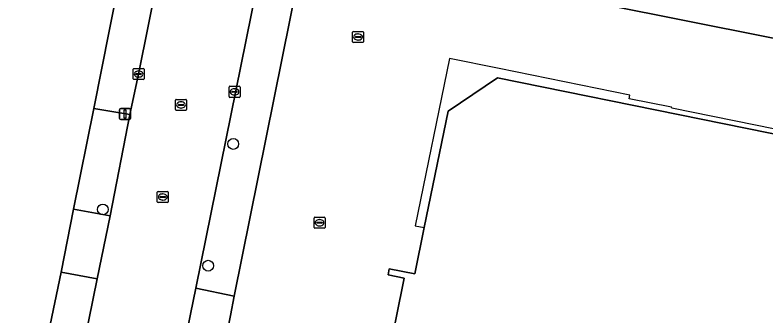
# Model space of a CAD drawing. Extents: x 157692 to 159674, y 381452 to 383291.
# Drawn here: x 158477.1 to 158545.3, y 381955.5 to 381982.8 of the extents above; entities that cross this region are included whole.
import ezdxf

# ---------------------------------------------------------------- set-up
doc = ezdxf.new("R2010")
doc.units = 0
for name, color, linetype in [('IMGEO_Boom', 7, 'Continuous'), ('IMGEO_Erf', 7, 'Continuous'), ('IMGEO_Kolk', 7, 'Continuous'), ('IMGEO_Lichtmast', 7, 'Continuous'), ('IMGEO_Pand', 7, 'Continuous'), ('IMGEO_Pand_overbouw', 7, 'Continuous'), ('IMGEO_Rijbaan_lokaal_gesloten', 7, 'Continuous'), ('IMGEO_Rijbaan_lokaal_open', 7, 'Continuous'), ('IMGEO_Rioolput', 7, 'Continuous'), ('IMGEO_Voetpad_open', 7, 'Continuous')]:
    doc.layers.add(name, color=color, linetype=linetype)

msp = doc.modelspace()

# ---------------------------------------------------------------- linework, layer by layer
at = {"layer": 'IMGEO_Boom'}
for centre in [(158496.891, 381971.076), (158485.053, 381965.135), (158494.615, 381960.03)]:
    msp.add_circle(centre, 0.489, dxfattribs=at)
at = {"layer": 'IMGEO_Erf'}
for points in [[(158485.652, 381981.459), (158487.735, 381991.845), (158489.371, 382000), (158495.378, 382029.949), (158499.017, 382049.934), (158501.383, 382067.106), (158500.725, 382075.173), (158499.566, 382077.692), (158493.651, 382088.455)], [(158512.544, 382028.902), (158511.487, 382029.103), (158496.983, 381957.259), (158496.631, 381955.517), (158495.471, 381949.664), (158495.027, 381947.537), (158491.342, 381929.868), (158491.219, 381929.278), (158492.177, 381929.035), (158492.488, 381928.764), (158494.804, 381926.956), (158495.221, 381926.868), (158496.07, 381930.877), (158496.196, 381931.498), (158503.605, 381929.886), (158502.458, 381924.328), (158501.376, 381918.907), (158499.595, 381910.326)], [(158633.149, 381962.709), (158632.151, 381962.924), (158589.775, 381971.664), (158553.046, 381979.24), (158515.538, 381986.757), (158515.269, 381985.459), (158513.218, 381985.883), (158511.57, 381986.217), (158509.677, 381986.614), (158509.827, 381987.329), (158509.408, 381987.417), (158515.877, 382018.987), (158516.515, 382022.182)], [(158477.078, 381939.446), (158481.258, 381959.438), (158482.402, 381965.173), (158484.222, 381974.295), (158485.652, 381981.459)], [(158510.249, 381948.266), (158512.421, 381958.9), (158510.945, 381959.2), (158511.057, 381959.748), (158513.377, 381959.289), (158514.237, 381963.509), (158516.406, 381974.043), (158520.877, 381977.084), (158631.822, 381954.576)]]:
    msp.add_lwpolyline(points, dxfattribs=at)
at = {"layer": 'IMGEO_Kolk'}
for p, q in [((158507.723, 381980.352), (158507.723, 381981.204)), ((158507.798, 381981.278), (158508.65, 381981.278)), ((158507.982, 381980.772), (158507.982, 381980.784)), ((158508.42, 381980.735), (158508.022, 381980.735)), ((158508.025, 381980.821), (158508.423, 381980.821)), ((158508.211, 381981.058), (158508.236, 381981.058)), ((158508.466, 381980.784), (158508.466, 381980.772)), ((158508.724, 381981.204), (158508.724, 381980.352)), ((158508.65, 381980.278), (158507.798, 381980.278)), ((158508.234, 381980.498), (158508.209, 381980.498)), ((158487.874, 381977.92), (158488.726, 381977.92)), ((158487.799, 381976.994), (158487.799, 381977.846)), ((158488.058, 381977.414), (158488.058, 381977.426)), ((158488.496, 381977.377), (158488.098, 381977.377)), ((158488.101, 381977.463), (158488.499, 381977.463)), ((158488.287, 381977.7), (158488.312, 381977.7)), ((158488.542, 381977.426), (158488.542, 381977.414)), ((158488.8, 381977.846), (158488.8, 381976.994)), ((158488.726, 381976.92), (158487.874, 381976.92)), ((158488.31, 381977.14), (158488.285, 381977.14)), ((158496.508, 381975.377), (158496.508, 381976.229)), ((158496.583, 381976.303), (158497.435, 381976.303)), ((158496.81, 381975.846), (158497.208, 381975.846)), ((158496.996, 381976.083), (158497.021, 381976.083)), ((158497.509, 381976.229), (158497.509, 381975.377)), ((158497.435, 381975.303), (158496.583, 381975.303)), ((158496.767, 381975.797), (158496.767, 381975.809)), ((158497.205, 381975.76), (158496.807, 381975.76)), ((158497.019, 381975.523), (158496.994, 381975.523)), ((158497.251, 381975.809), (158497.251, 381975.797)), ((158504.227, 381963.505), (158504.227, 381964.357)), ((158504.302, 381964.431), (158505.154, 381964.431)), ((158505.228, 381964.357), (158505.228, 381963.505)), ((158504.486, 381963.925), (158504.486, 381963.937)), ((158504.924, 381963.888), (158504.526, 381963.888)), ((158504.529, 381963.974), (158504.927, 381963.974)), ((158504.738, 381963.651), (158504.713, 381963.651)), ((158504.715, 381964.211), (158504.74, 381964.211)), ((158504.97, 381963.937), (158504.97, 381963.925)), ((158505.154, 381963.431), (158504.302, 381963.431))]:
    msp.add_line(p, q, dxfattribs=at)
for points in [[(158507.723, 381980.352), (158507.723, 381981.204)], [(158507.798, 381981.278), (158508.65, 381981.278)], [(158508.724, 381981.204), (158508.724, 381980.352)], [(158508.65, 381980.278), (158507.798, 381980.278)], [(158487.874, 381977.92), (158488.726, 381977.92)], [(158487.799, 381976.994), (158487.799, 381977.846)], [(158488.8, 381977.846), (158488.8, 381976.994)], [(158488.726, 381976.92), (158487.874, 381976.92)], [(158496.508, 381975.377), (158496.508, 381976.229)], [(158496.583, 381976.303), (158497.435, 381976.303)], [(158497.509, 381976.229), (158497.509, 381975.377)], [(158497.435, 381975.303), (158496.583, 381975.303)], [(158504.227, 381963.505), (158504.227, 381964.357)], [(158504.302, 381964.431), (158505.154, 381964.431)], [(158505.228, 381964.357), (158505.228, 381963.505)], [(158505.154, 381963.431), (158504.302, 381963.431)]]:
    msp.add_lwpolyline(points, dxfattribs=at)
for centre, radius, start, end in [((158507.8, 381981.202), 0.0765, 91.55205, 178.44795), ((158507.8, 381981.202), 0.0765, 91.55205, 178.44795), ((158508.022, 381980.781), 0.0403, 85.87752, 175.75265), ((158508.019, 381980.771), 0.0366, 178.93798, 274.71019), ((158508.423, 381980.778), 0.043, 264.86636, 352.45326), ((158508.427, 381980.783), 0.0386, 1.73085, 96.63898), ((158508.648, 381981.202), 0.0765, 1.55205, 88.44795), ((158508.648, 381981.202), 0.0765, 1.55205, 88.44795), ((158507.8, 381980.354), 0.0765, 181.55205, 268.44795), ((158507.8, 381980.354), 0.0765, 181.55205, 268.44795), ((158508.648, 381980.354), 0.0765, 271.55205, 358.44795), ((158508.648, 381980.354), 0.0765, 271.55205, 358.44795), ((158487.876, 381977.844), 0.0765, 91.55205, 178.44795), ((158487.876, 381977.844), 0.0765, 91.55205, 178.44795), ((158488.724, 381977.844), 0.0765, 1.55205, 88.44795), ((158488.724, 381977.844), 0.0765, 1.55205, 88.44795), ((158488.098, 381977.423), 0.0403, 85.87752, 175.75265), ((158488.095, 381977.413), 0.0366, 178.93798, 274.71019), ((158488.499, 381977.42), 0.043, 264.86636, 352.45326), ((158488.503, 381977.425), 0.0386, 1.73085, 96.63898), ((158487.876, 381976.996), 0.0765, 181.55205, 268.44795), ((158487.876, 381976.996), 0.0765, 181.55205, 268.44795), ((158488.724, 381976.996), 0.0765, 271.55205, 358.44795), ((158488.724, 381976.996), 0.0765, 271.55205, 358.44795), ((158496.585, 381976.227), 0.0765, 91.55205, 178.44795), ((158496.585, 381976.227), 0.0765, 91.55205, 178.44795), ((158496.807, 381975.806), 0.0403, 85.87752, 175.75265), ((158497.212, 381975.808), 0.0386, 1.73085, 96.63898), ((158497.433, 381976.227), 0.0765, 1.55205, 88.44795), ((158497.433, 381976.227), 0.0765, 1.55205, 88.44795), ((158496.585, 381975.379), 0.0765, 181.55205, 268.44795), ((158496.585, 381975.379), 0.0765, 181.55205, 268.44795), ((158496.804, 381975.796), 0.0366, 178.93798, 274.71019), ((158497.208, 381975.803), 0.043, 264.86636, 352.45326), ((158497.433, 381975.379), 0.0765, 271.55205, 358.44795), ((158497.433, 381975.379), 0.0765, 271.55205, 358.44795), ((158504.304, 381964.355), 0.0765, 91.55205, 178.44795), ((158504.304, 381964.355), 0.0765, 91.55205, 178.44795), ((158505.152, 381964.355), 0.0765, 1.55205, 88.44795), ((158505.152, 381964.355), 0.0765, 1.55205, 88.44795), ((158504.526, 381963.934), 0.0403, 85.87752, 175.75265), ((158504.523, 381963.924), 0.0366, 178.93798, 274.71019), ((158504.927, 381963.931), 0.043, 264.86636, 352.45326), ((158504.931, 381963.936), 0.0386, 1.73085, 96.63898), ((158504.304, 381963.507), 0.0765, 181.55205, 268.44795), ((158504.304, 381963.507), 0.0765, 181.55205, 268.44795), ((158505.152, 381963.507), 0.0765, 271.55205, 358.44795), ((158505.152, 381963.507), 0.0765, 271.55205, 358.44795)]:
    msp.add_arc(centre, radius, start, end, dxfattribs=at)
for centre, major_axis, ratio, start_param, end_param in [((158508.21, 381980.778), (-0.387, 0.002), 0.722429, 4.712389, 7.853982), ((158508.235, 381980.778), (-0.39, 0.002), 0.717154, 1.570796, 4.712389), ((158488.286, 381977.42), (-0.387, 0.002), 0.722429, 4.712389, 7.853982), ((158488.311, 381977.42), (-0.39, 0.002), 0.717154, 1.570796, 4.712389), ((158496.995, 381975.803), (-0.387, 0.002), 0.722429, 4.712389, 7.853982), ((158497.02, 381975.803), (-0.39, 0.002), 0.717154, 1.570796, 4.712389), ((158504.714, 381963.931), (-0.387, 0.002), 0.722429, 4.712389, 7.853982), ((158504.739, 381963.931), (-0.39, 0.002), 0.717154, 1.570796, 4.712389)]:
    msp.add_ellipse(centre, major_axis=major_axis, ratio=ratio, start_param=start_param, end_param=end_param, dxfattribs=at)
at = {"layer": 'IMGEO_Lichtmast'}
for p, q in [((158486.578, 381973.382), (158486.578, 381974.182)), ((158486.578, 381974.182), (158486.578, 381973.382)), ((158486.678, 381974.282), (158487.468, 381974.282)), ((158487.468, 381974.282), (158486.678, 381974.282)), ((158487.568, 381974.182), (158487.568, 381973.382)), ((158487.568, 381973.382), (158487.568, 381974.182)), ((158487.468, 381973.282), (158486.678, 381973.282)), ((158486.678, 381973.282), (158487.468, 381973.282))]:
    msp.add_line(p, q, dxfattribs=at)
msp.add_lwpolyline([(158486.998, 381974.157), (158487.148, 381974.157), (158487.148, 381973.407), (158486.998, 381973.407), (158486.998, 381974.157)], dxfattribs=at)
for centre, start, end in [((158486.678, 381974.182), 90, 180), ((158486.678, 381974.182), 90, 180), ((158487.468, 381974.182), 0, 90), ((158487.468, 381974.182), 360, 90), ((158486.678, 381973.382), 180, 270), ((158486.678, 381973.382), 180, 270), ((158487.468, 381973.382), 270, 0), ((158487.468, 381973.382), 270, 0)]:
    msp.add_arc(centre, 0.1, start, end, dxfattribs=at)
at = {"layer": 'IMGEO_Pand'}
msp.add_lwpolyline([(158631.822, 381954.576), (158520.877, 381977.084), (158516.406, 381974.043), (158514.237, 381963.509), (158513.377, 381959.289), (158511.057, 381959.748), (158510.945, 381959.2), (158512.421, 381958.9), (158510.249, 381948.266)], dxfattribs=at)
at = {"layer": 'IMGEO_Pand_overbouw'}
msp.add_lwpolyline([(158516.406, 381974.043), (158520.877, 381977.084), (158631.822, 381954.576), (158628.775, 381939.629), (158627.277, 381932.282), (158623.887, 381932.97), (158619.967, 381933.766), (158531.41, 381951.745), (158531.337, 381951.328), (158620.295, 381933.25), (158627.613, 381931.763), (158629.113, 381939.129), (158632.326, 381954.913), (158536.7, 381974.336), (158536.694, 381974.403), (158532.847, 381975.17), (158532.905, 381975.511), (158521.046, 381977.918), (158516.525, 381978.835), (158513.404, 381963.633), (158514.237, 381963.509)], close=True, dxfattribs=at)
at = {"layer": 'IMGEO_Rijbaan_lokaal_gesloten'}
for points in [[(158507.645, 382027.843), (158498.813, 382029.208), (158497.06, 382020.798), (158492.803, 382000), (158492.367, 381997.87), (158491.064, 381991.269), (158488.298, 381977.42), (158487.491, 381973.748), (158485.717, 381964.557), (158484.528, 381958.828), (158482.978, 381951.241), (158480.124, 381937.345), (158479.651, 381935.393)], [(158487.871, 381930.735), (158491.508, 381948.256), (158493.486, 381957.986), (158507.645, 382027.843)]]:
    msp.add_lwpolyline(points, dxfattribs=at)
at = {"layer": 'IMGEO_Rijbaan_lokaal_open'}
msp.add_lwpolyline([(158517.727, 381992.221), (158515.538, 381986.757), (158553.046, 381979.24), (158589.775, 381971.664), (158632.151, 381962.924), (158633.149, 381962.709)], dxfattribs=at)
at = {"layer": 'IMGEO_Rioolput'}
for p, q in [((158491.649, 381974.19), (158491.649, 381975.042)), ((158491.724, 381975.116), (158492.576, 381975.116)), ((158491.908, 381974.61), (158491.908, 381974.622)), ((158492.346, 381974.573), (158491.948, 381974.573)), ((158491.951, 381974.659), (158492.349, 381974.659)), ((158492.137, 381974.896), (158492.162, 381974.896)), ((158492.392, 381974.622), (158492.392, 381974.61)), ((158492.65, 381975.042), (158492.65, 381974.19)), ((158492.576, 381974.116), (158491.724, 381974.116)), ((158492.16, 381974.336), (158492.135, 381974.336)), ((158489.995, 381965.838), (158489.995, 381966.69)), ((158490.07, 381966.764), (158490.922, 381966.764)), ((158490.297, 381966.307), (158490.695, 381966.307)), ((158490.483, 381966.544), (158490.508, 381966.544)), ((158490.996, 381966.69), (158490.996, 381965.838)), ((158490.922, 381965.764), (158490.07, 381965.764)), ((158490.254, 381966.258), (158490.254, 381966.27)), ((158490.692, 381966.221), (158490.294, 381966.221)), ((158490.506, 381965.984), (158490.481, 381965.984)), ((158490.738, 381966.27), (158490.738, 381966.258))]:
    msp.add_line(p, q, dxfattribs=at)
for points in [[(158491.649, 381974.19), (158491.649, 381975.042)], [(158491.724, 381975.116), (158492.576, 381975.116)], [(158492.65, 381975.042), (158492.65, 381974.19)], [(158492.576, 381974.116), (158491.724, 381974.116)], [(158489.995, 381965.838), (158489.995, 381966.69)], [(158490.07, 381966.764), (158490.922, 381966.764)], [(158490.996, 381966.69), (158490.996, 381965.838)], [(158490.922, 381965.764), (158490.07, 381965.764)]]:
    msp.add_lwpolyline(points, dxfattribs=at)
for centre, radius, start, end in [((158491.726, 381975.04), 0.0765, 91.55205, 178.44795), ((158491.726, 381975.04), 0.0765, 91.55205, 178.44795), ((158491.948, 381974.619), 0.0403, 85.87752, 175.75265), ((158491.945, 381974.609), 0.0366, 178.93798, 274.71019), ((158492.349, 381974.616), 0.043, 264.86636, 352.45326), ((158492.353, 381974.621), 0.0386, 1.73085, 96.63898), ((158492.574, 381975.04), 0.0765, 1.55205, 88.44795), ((158492.574, 381975.04), 0.0765, 1.55205, 88.44795), ((158491.726, 381974.192), 0.0765, 181.55205, 268.44795), ((158491.726, 381974.192), 0.0765, 181.55205, 268.44795), ((158492.574, 381974.192), 0.0765, 271.55205, 358.44795), ((158492.574, 381974.192), 0.0765, 271.55205, 358.44795), ((158490.072, 381966.688), 0.0765, 91.55205, 178.44795), ((158490.072, 381966.688), 0.0765, 91.55205, 178.44795), ((158490.294, 381966.267), 0.0403, 85.87752, 175.75265), ((158490.699, 381966.269), 0.0386, 1.73085, 96.63898), ((158490.92, 381966.688), 0.0765, 1.55205, 88.44795), ((158490.92, 381966.688), 0.0765, 1.55205, 88.44795), ((158490.072, 381965.84), 0.0765, 181.55205, 268.44795), ((158490.072, 381965.84), 0.0765, 181.55205, 268.44795), ((158490.291, 381966.257), 0.0366, 178.93798, 274.71019), ((158490.695, 381966.264), 0.043, 264.86636, 352.45326), ((158490.92, 381965.84), 0.0765, 271.55205, 358.44795), ((158490.92, 381965.84), 0.0765, 271.55205, 358.44795)]:
    msp.add_arc(centre, radius, start, end, dxfattribs=at)
for centre, major_axis, ratio, start_param, end_param in [((158492.136, 381974.616), (-0.387, 0.002), 0.722429, 4.712389, 7.853982), ((158492.161, 381974.616), (-0.39, 0.002), 0.717154, 1.570796, 4.712389), ((158490.482, 381966.264), (-0.387, 0.002), 0.722429, 4.712389, 7.853982), ((158490.507, 381966.264), (-0.39, 0.002), 0.717154, 1.570796, 4.712389)]:
    msp.add_ellipse(centre, major_axis=major_axis, ratio=ratio, start_param=start_param, end_param=end_param, dxfattribs=at)
at = {"layer": 'IMGEO_Voetpad_open'}
for points in [[(158496.983, 381957.259), (158511.487, 382029.103), (158507.645, 382027.843), (158493.486, 381957.986)], [(158487.491, 381973.748), (158488.298, 381977.42), (158491.064, 381991.269), (158487.735, 381991.845), (158485.652, 381981.459), (158484.222, 381974.295)], [(158485.717, 381964.557), (158487.491, 381973.748), (158484.222, 381974.295), (158482.402, 381965.173)], [(158484.528, 381958.828), (158485.717, 381964.557), (158482.402, 381965.173), (158481.258, 381959.438)], [(158491.508, 381948.256), (158495.027, 381947.537), (158495.471, 381949.664), (158496.631, 381955.517), (158496.983, 381957.259), (158493.486, 381957.986)]]:
    msp.add_lwpolyline(points, close=True, dxfattribs=at)
msp.add_lwpolyline([(158482.978, 381951.241), (158484.528, 381958.828), (158481.258, 381959.438), (158477.078, 381939.446)], dxfattribs=at)

doc.saveas('drawing.dxf')
